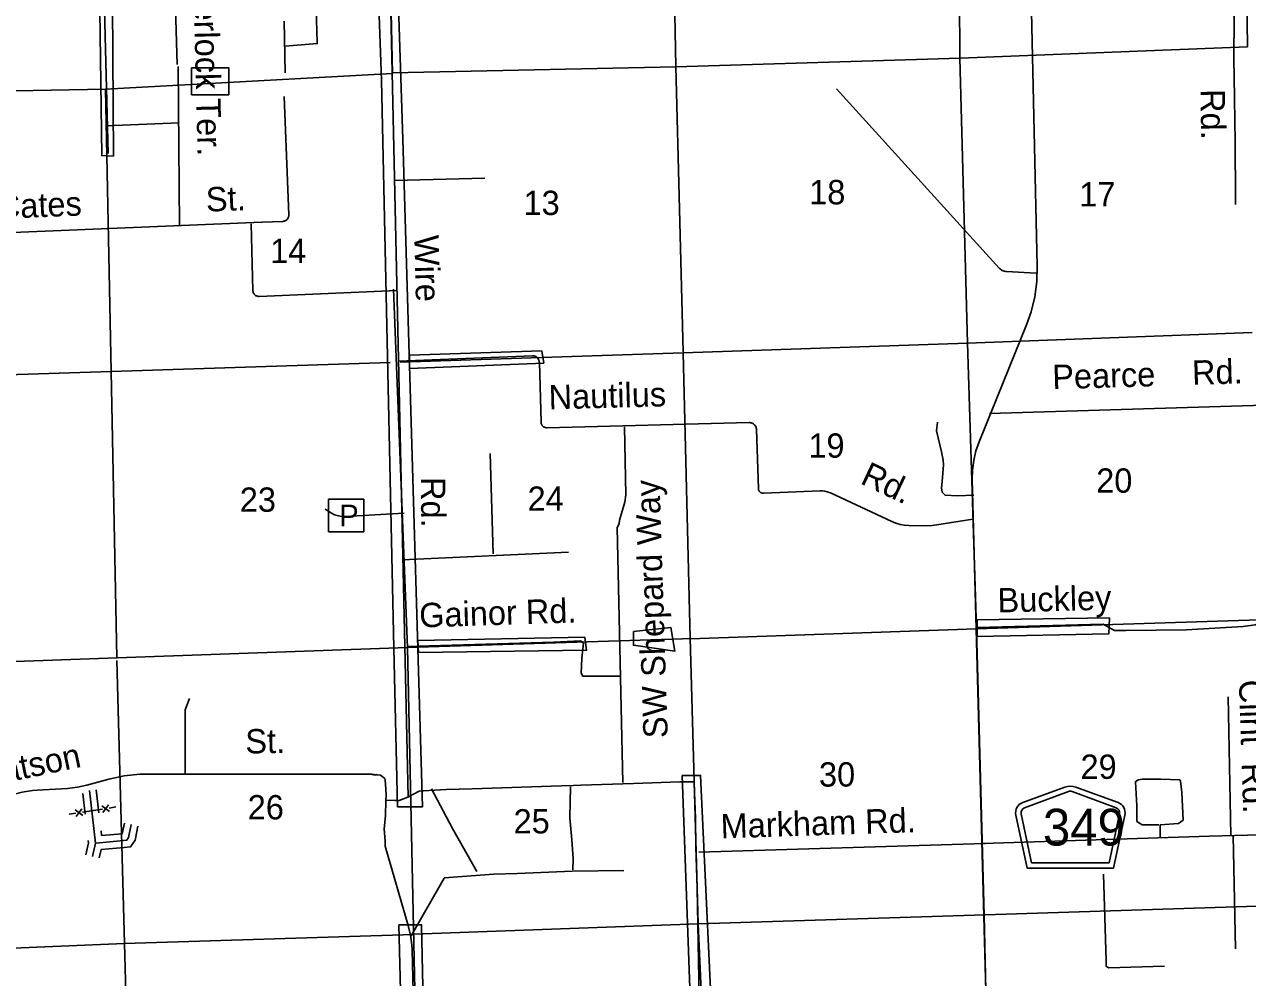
# Model space of a CAD drawing. Extents: x 2480962 to 2688785, y 277103 to 599240.
# Drawn here: x 2538319 to 2560952, y 373673 to 391313 of the extents above; entities that cross this region are included whole.
import ezdxf

# ---------------------------------------------------------------- set-up
doc = ezdxf.new("R2010")
doc.units = 0
for name, color, linetype in [('County Routes Highway Center Lines', 7, 'Continuous'), ('Level 31', 7, 'Continuous'), ('Local Roads Improved', 7, 'Continuous'), ('Local Roads Paved', 7, 'Continuous'), ('Local Roads Related Cells', 7, 'Continuous'), ('Local Roads Related Text', 7, 'Continuous'), ('Roadshields County Roads', 7, 'Continuous'), ('Section Lines', 7, 'Continuous'), ('Section Numbers', 7, 'Continuous'), ('Township and Range lines', 7, 'Continuous'), ('Uninventoried Roads and Features', 7, 'Continuous')]:
    doc.layers.add(name, color=color, linetype=linetype)

msp = doc.modelspace()

# ---------------------------------------------------------------- linework, layer by layer
at = {"layer": 'County Routes Highway Center Lines'}
for p, q in [((2556847.487, 396506.447), (2557060.38, 386839.179)), ((2556860.729, 385751.825), (2555984.607, 383590.967)), ((2555858.709, 382897.056), (2556113.34, 373194.195))]:
    msp.add_line(p, q, dxfattribs=at)
for points in [[(2557060.38, 386839.179), (2557051.699, 386553.173), (2557013.171, 386269.64), (2556945.217, 385991.688), (2556860.729, 385751.825)], [(2555984.607, 383590.967), (2555925.572, 383420.195), (2555884.71, 383244.189), (2555862.47, 383064.876), (2555858.709, 382897.056)], [(2562818.713, 376360.392), (2560245.97, 376288.066), (2556051.055, 376153.746)]]:
    msp.add_lwpolyline(points, dxfattribs=at)
at = {"layer": 'Level 31'}
for points in [[(2545221.413, 376829.675), (2545684.32, 376829.675), (2545320.607, 389190.581), (2545089.154, 396365.636), (2545122.218, 399242.272), (2545122.218, 401656), (2545188.348, 402251.166), (2544692.376, 402251.166), (2544692.376, 396663.219), (2544791.571, 394051.102), (2544923.83, 390281.718), (2545155.283, 379767.121)], [(2539691.33, 393356.742), (2539856.653, 393365.008), (2539939.315, 392629.317), (2539964.114, 388876.466), (2539749.193, 388884.732)], [(2541410.638, 390510.616), (2542100.193, 390510.616), (2542100.193, 390012.272), (2541410.638, 390012.272)], [(2547895.293, 385271.279), (2545446.129, 385194.571), (2545446.129, 384942.532), (2547928.168, 385046.635)], [(2558397.53, 380330.382), (2558384.237, 380034.162), (2555947.836, 379985.848), (2555947.325, 380295.872)], [(2549588.314, 380078.134), (2549588.314, 379822.795), (2550353.817, 379713.364), (2550280.912, 380151.088)], [(2548686.536, 379971.79), (2545601.348, 379909.673), (2545608.25, 379688.809), (2548721.046, 379730.221)], [(2550489.095, 377414.669), (2550832.023, 377414.669), (2551094.261, 371746.28), (2550690.817, 371766.452)], [(2545244.322, 374651.077), (2545667.938, 374651.077), (2545869.66, 365170.141), (2545486.388, 365190.313)]]:
    msp.add_lwpolyline(points, close=True, dxfattribs=at)
at = {"layer": 'Local Roads Improved'}
for p, q in [((2545416.703, 377011.167), (2545046.234, 393940.3)), ((2543123.043, 391376.414), (2543141.636, 390418.831)), ((2541165.004, 390533.02), (2541188.845, 387583.863)), ((2556357.011, 386803.946), (2553346.217, 390119.583)), ((2539833.819, 389437.876), (2541179.987, 389491.985)), ((2545163.907, 388423.492), (2546836.868, 388467.79)), ((2557041.769, 386706.927), (2556492.237, 386739.263)), ((2545243.749, 385081.934), (2547718.397, 385179.793)), ((2547846.673, 385060.19), (2547880.572, 383947.464)), ((2556174.532, 384113.103), (2562510.363, 384303.244)), ((2547984.17, 383849.48), (2551729.508, 383944.02)), ((2549445.212, 382606.511), (2549421.858, 383864.085)), ((2551863.615, 383817.534), (2551900.029, 382722.643)), ((2546989.468, 381514.631), (2546938.961, 383375.003)), ((2551993.227, 382636.192), (2553045.937, 382680.287)), ((2553232.735, 382642.937), (2554369.801, 382112.411)), ((2543960.784, 382290.088), (2543883.969, 382341.518)), ((2549346.442, 382197.249), (2549426.753, 382469.656)), ((2545345.339, 382266.532), (2544260.012, 382207.914)), ((2555203.781, 382051.763), (2555865.746, 382154.053)), ((2549389.798, 377282.647), (2549286.241, 382004.984)), ((2554684.723, 382040.111), (2554974.104, 382035.83)), ((2548386.852, 381548.303), (2545305.874, 381405.197)), ((2560644.431, 376299.507), (2560595.081, 378865.675)), ((2539471.307, 377231.427), (2539882.393, 377342.986)), ((2540605.137, 377439.133), (2544725.448, 377437.127)), ((2538552.783, 377140.014), (2539115.957, 377173.334)), ((2545007.456, 376944.998), (2544997.257, 376670.733)), ((2560731.307, 374201.484), (2560688.647, 376300.991)), ((2544994.024, 376104.87), (2545418.891, 374637.907)), ((2556098.326, 376151.18), (2550800.545, 375993.899)), ((2545490.716, 374183.79), (2545705.992, 365665.768))]:
    msp.add_line(p, q, dxfattribs=at)
for points in [[(2559402.355, 394319.425), (2559479.96, 394215.952), (2559712.775, 394095.233), (2559773.134, 394052.119), (2560514.693, 391948.164), (2560704.393, 391456.666), (2560695.771, 390671.994), (2560704.393, 390344.329), (2560721.639, 389137.141), (2560730.262, 388102.409), (2560730.262, 387981.69)], [(2543718.046, 393914.474), (2543755.233, 392529.233), (2543773.827, 391915.636), (2543764.53, 391794.776), (2543745.936, 391655.322), (2543718.046, 391599.541), (2543736.639, 390985.944), (2543736.639, 390958.053), (2543141.636, 390911.568)], [(2556492.237, 386739.263), (2556471.598, 386741.566), (2556451.312, 386746.014), (2556431.603, 386752.558), (2556412.685, 386761.127), (2556394.767, 386771.627), (2556378.045, 386783.941), (2556362.701, 386797.936), (2556357.011, 386803.946)], [(2547718.397, 385179.793), (2547731.318, 385179.626), (2547744.152, 385178.11), (2547756.756, 385175.262), (2547768.994, 385171.111), (2547780.731, 385165.704), (2547791.838, 385159.099), (2547802.194, 385151.37), (2547811.685, 385142.601), (2547820.209, 385132.887), (2547827.67, 385122.335), (2547833.986, 385111.062), (2547839.09, 385099.19), (2547842.925, 385086.849), (2547845.449, 385074.175), (2547846.634, 385061.306), (2547846.673, 385060.19)], [(2547880.572, 383947.464), (2547881.447, 383936.919), (2547883.42, 383926.522), (2547886.468, 383916.389), (2547890.559, 383906.63), (2547895.648, 383897.352), (2547901.68, 383888.657), (2547908.587, 383880.64), (2547916.294, 383873.388), (2547924.716, 383866.982), (2547933.762, 383861.493), (2547943.333, 383856.978), (2547953.323, 383853.488), (2547963.623, 383851.062), (2547974.12, 383849.725), (2547984.17, 383849.48)], [(2551729.508, 383944.02), (2551743.202, 383943.649), (2551756.783, 383941.848), (2551770.1, 383938.637), (2551783.01, 383934.052), (2551795.369, 383928.143), (2551807.042, 383920.974), (2551817.903, 383912.623), (2551827.831, 383903.184), (2551836.719, 383892.758), (2551844.467, 383881.46), (2551850.992, 383869.415), (2551856.222, 383856.753), (2551860.1, 383843.614), (2551862.584, 383830.142), (2551863.615, 383817.534)], [(2555214.111, 383952.627), (2555199.356, 383790.321), (2555287.886, 383403), (2555317.396, 383251.76), (2555324.774, 383159.541), (2555298.952, 382857.061), (2555287.886, 382735.332), (2555302.641, 382654.179), (2555354.284, 382598.847), (2555582.988, 382591.469), (2555889.156, 382602.536)], [(2549426.753, 382469.656), (2549437.791, 382515.892), (2549443.935, 382563.028), (2549445.212, 382606.511)], [(2551900.029, 382722.643), (2551900.829, 382713.308), (2551902.602, 382704.108), (2551905.326, 382695.144), (2551908.972, 382686.514), (2551913.5, 382678.313), (2551918.861, 382670.629), (2551924.996, 382663.549), (2551931.838, 382657.149), (2551939.31, 382651.498), (2551947.333, 382646.66), (2551955.817, 382642.686), (2551964.67, 382639.621), (2551973.795, 382637.498), (2551983.092, 382636.342), (2551992.458, 382636.163), (2551993.227, 382636.192)], [(2553045.937, 382680.287), (2553088.014, 382679.845), (2553129.815, 382675.007), (2553170.88, 382665.826), (2553210.761, 382652.403), (2553232.735, 382642.937)], [(2544260.012, 382207.914), (2544208.689, 382207.832), (2544157.638, 382213.115), (2544107.42, 382223.706), (2544058.584, 382239.488), (2544011.665, 382260.289), (2543967.177, 382285.88), (2543960.784, 382290.088)], [(2549286.241, 382004.984), (2549322.827, 382070.879), (2549331.734, 382136.384), (2549346.442, 382197.249)], [(2554369.801, 382112.411), (2554444.701, 382082.131), (2554522.356, 382059.846), (2554601.916, 382045.8), (2554682.508, 382040.147), (2554684.723, 382040.111)], [(2554974.104, 382035.83), (2555117.527, 382041.22), (2555203.781, 382051.763)], [(2564953.438, 380397.326), (2564691.936, 380434.683), (2563894.98, 380397.326), (2562226.352, 380347.516), (2561504.11, 380335.064), (2561093.179, 380198.087), (2560869.035, 380173.182), (2559823.029, 380110.92), (2558702.309, 380098.467), (2558490.618, 380098.467), (2558278.926, 380210.539), (2555947.425, 380151.242)], [(2549338.013, 379249.17), (2548905.358, 379249.17), (2548652.62, 379249.17), (2548622.634, 379304.858), (2548635.485, 379583.299), (2548661.187, 379861.739), (2548609.783, 379904.576), (2548112.873, 379883.158), (2545392.72, 379801.768)], [(2541293.419, 377447.726), (2541289.977, 378628.255), (2541373.748, 378835.862)], [(2539882.393, 377342.986), (2540164.219, 377403.831), (2540450.861, 377434.884), (2540605.137, 377439.133)], [(2544725.448, 377437.127), (2544740.2, 377436.347), (2544754.789, 377434.029), (2544769.055, 377430.198), (2544782.843, 377424.899), (2544801.278, 377432.441), (2544807.802, 377419.52), (2544843.977, 377429.238), (2544849.82, 377422.827), (2544909.9, 377419.032), (2544990.198, 377355.844), (2544992.355, 377326.761), (2545003.724, 377165.459), (2545010.191, 377036.119), (2545006.788, 376954.454), (2545007.456, 376944.998)], [(2559337.384, 376250.661), (2559337.384, 376499.71), (2559673.6, 376524.615), (2559760.767, 376586.877), (2559735.862, 377097.427), (2559710.957, 377309.119), (2559698.505, 377334.024), (2559349.836, 377346.476), (2559001.168, 377346.476), (2558926.453, 377334.024), (2558876.644, 377296.667), (2558901.548, 376848.379), (2558901.548, 376649.139), (2558901.548, 376561.972), (2559001.168, 376499.71), (2559300.027, 376499.71), (2559312.479, 376499.71)], [(2538086.743, 377052.376), (2538276.421, 377102.894), (2538470.339, 377133.308), (2538552.783, 377140.014)], [(2539115.957, 377173.334), (2539298.194, 377193.731), (2539471.307, 377231.427)], [(2545008.378, 376955.05), (2545183.476, 376952.314), (2545254.61, 376946.842), (2545415.708, 377011.167), (2545625.995, 377121.855), (2545700.565, 377127.413), (2546124.633, 377152.036), (2546606.155, 377168.452), (2548250.443, 377220.434), (2548474.788, 377225.906), (2548611.584, 377234.114), (2549591.044, 377266.945), (2550447.387, 377297.04), (2550660.789, 377297.04), (2550704.563, 377297.04), (2550710.035, 377266.945), (2550734.658, 376621.268), (2550742.866, 376093.235), (2550764.753, 375327.177), (2550783.905, 374317.623), (2550792.113, 373975.633), (2550811.264, 372985.23)], [(2545853.074, 377166.312), (2546241.96, 376430.976), (2546689.914, 375636.717)], [(2548467.877, 375665.364), (2548474.208, 375868.279), (2548449.578, 376221.056), (2548411.85, 376631.441), (2548422.136, 377203.282)], [(2544997.257, 376670.733), (2544974.623, 376421.753), (2544990.79, 376205.109), (2544994.024, 376104.87)], [(2546082.904, 375511.817), (2545475.01, 374448.049)], [(2546083.564, 375515.528), (2547002.267, 375587.44), (2547440.966, 375596.268), (2548453.029, 375640.397), (2549409.755, 375656.135)], [(2559412.954, 373882.421), (2558380.705, 373854.85), (2558336.97, 373881.764), (2558336.97, 373982.692), (2558286.355, 375588.597)], [(2545418.891, 374637.907), (2545461.785, 374459.624), (2545485.808, 374277.834), (2545490.716, 374183.79)]]:
    msp.add_lwpolyline(points, dxfattribs=at)
at = {"layer": 'Local Roads Paved'}
for p, q in [((2539867.877, 388923.591), (2539783.889, 392239.662)), ((2541144.616, 390573.797), (2541099.816, 392103.362)), ((2543122.986, 389978.839), (2543209.79, 387787.704)), ((2537069.478, 387420.725), (2542711.762, 387652.52)), ((2542547.004, 386387.489), (2542511.853, 387621.171)), ((2543099.674, 387668.357), (2542716.55, 387652.715)), ((2545212.858, 386388.97), (2542661.627, 386280.047))]:
    msp.add_line(p, q, dxfattribs=at)
for points in [[(2543209.79, 387787.704), (2543209.636, 387775.679), (2543208.227, 387763.736), (2543205.576, 387752.006), (2543201.714, 387740.616), (2543196.683, 387729.693), (2543190.537, 387719.356), (2543183.346, 387709.717), (2543175.186, 387700.883), (2543166.147, 387692.951), (2543156.328, 387686.007), (2543145.837, 387680.127), (2543134.789, 387675.377), (2543123.305, 387671.806), (2543111.511, 387669.456), (2543099.674, 387668.357)], [(2542661.627, 386280.047), (2542650.136, 386280.139), (2542638.717, 386281.432), (2542627.497, 386283.912), (2542616.597, 386287.55), (2542606.137, 386292.309), (2542596.232, 386298.135), (2542586.99, 386304.965), (2542578.513, 386312.723), (2542570.893, 386321.324), (2542564.214, 386330.675), (2542558.548, 386340.673), (2542553.959, 386351.209), (2542550.496, 386362.166), (2542548.198, 386373.426), (2542547.089, 386384.863), (2542547.004, 386387.489)]]:
    msp.add_lwpolyline(points, dxfattribs=at)
at = {"layer": 'Local Roads Related Cells'}
for p, q in [((2544601.118, 382524.046), (2543947.916, 382524.031)), ((2543947.916, 382524.031), (2543947.93, 381920.828)), ((2544601.132, 381920.843), (2544601.118, 382524.046)), ((2543947.93, 381920.828), (2544601.132, 381920.843))]:
    msp.add_line(p, q, dxfattribs=at)
at = {"layer": 'Roadshields County Roads'}
for p, q in [((2556791.024, 376910.101), (2557570.399, 377196.438)), ((2556825.51, 376816.236), (2557639.37, 377115.242)), ((2557708.341, 377115.242), (2558520.849, 376816.732)), ((2557777.311, 377196.438), (2558555.333, 376910.598)), ((2556874.996, 375698.275), (2556664.438, 376680.447)), ((2556955.83, 375798.275), (2556762.217, 376701.408)), ((2558584.141, 376701.905), (2558390.422, 375798.275)), ((2558681.919, 376680.944), (2558471.255, 375698.275)), ((2558390.421, 375798.275), (2556955.829, 375798.275)), ((2558471.255, 375698.275), (2556874.995, 375698.275))]:
    msp.add_line(p, q, dxfattribs=at)
for centre, radius, start, end in [((2557673.855, 376914.841), 300, 69.8269806, 110.1730139), ((2557673.855, 377021.377), 100, 69.8269876, 110.1729839), ((2556859.995, 376722.37), 200, 110.1729839, 192.0998896), ((2558486.363, 376722.867), 200, 347.9000917, 69.8270083), ((2556859.995, 376722.37), 100, 110.1729839, 192.0998896), ((2558486.363, 376722.866), 100, 347.9000932, 69.8269876)]:
    msp.add_arc(centre, radius, start, end, dxfattribs=at)
at = {"layer": 'Section Lines'}
for p, q in [((2560952.159, 390901.945), (2560885.942, 396219.541)), ((2555601.776, 396048.516), (2555630.901, 390687.932)), ((2545129.114, 390406.982), (2545013.164, 395669.913)), ((2560952.159, 390901.945), (2555634.898, 390688.052)), ((2555634.898, 390688.052), (2550374.462, 390529.399)), ((2555630.901, 390687.932), (2555768.207, 385411.893)), ((2550374.462, 390529.399), (2545130.705, 390420.746)), ((2545129.114, 390406.982), (2539818.44, 390117.659)), ((2539818.44, 390117.659), (2534560.165, 390018.83)), ((2539819.752, 390110.981), (2539925.78, 384892.794)), ((2545149.772, 386411.858), (2545408.419, 379783.73)), ((2555768.208, 385411.893), (2561035.794, 385610.711)), ((2545270.566, 385063.78), (2550506.264, 385233.165)), ((2550506.264, 385233.165), (2555768.207, 385411.893)), ((2555933.978, 380126.317), (2555768.207, 385411.893)), ((2539925.78, 384892.794), (2545083.489, 385057.776)), ((2539925.78, 384892.794), (2534626.23, 384711.267)), ((2539925.78, 384892.794), (2540025.751, 379589.715)), ((2555933.978, 380126.317), (2561174.554, 380296.19)), ((2555933.978, 380126.317), (2550639.812, 379945.081)), ((2555933.978, 380126.317), (2556081.048, 374822.976)), ((2550696.254, 379946.826), (2545408.419, 379783.73)), ((2540035.657, 379590.067), (2534767.731, 379403.031)), ((2545408.41, 379784.092), (2540035.657, 379590.067)), ((2545752.271, 363800.954), (2545408.41, 379784.092)), ((2540027.07, 379541.113), (2540169.178, 374303.875)), ((2550784.667, 374665.119), (2556099.928, 374835.017)), ((2556081.048, 374822.976), (2556186.855, 369553.534)), ((2556099.928, 374835.018), (2561321.858, 375002.435)), ((2545522.629, 374475.026), (2550785.139, 374665.134)), ((2540169.178, 374303.875), (2545522.802, 374466.982)), ((2534909.838, 374077.144), (2540169.178, 374303.875)), ((2540169.178, 374303.875), (2540306.961, 369011.937))]:
    msp.add_line(p, q, dxfattribs=at)
at = {"layer": 'Township and Range lines'}
for p, q in [((2550271.57, 395888.577), (2550374.36, 390533.493)), ((2550374.36, 390533.493), (2550505.755, 385253.28)), ((2550506.265, 385233.165), (2550639.536, 379955.073)), ((2550639.536, 379955.073), (2550785.139, 374665.134)), ((2550784.667, 374665.119), (2551019.105, 369392.415))]:
    msp.add_line(p, q, dxfattribs=at)
at = {"layer": 'Uninventoried Roads and Features'}
for p, q in [((2539752.429, 376852.911), (2539895.331, 376748.849)), ((2539875.911, 376872.332), (2539771.849, 376729.429)), ((2539144.729, 376694.068), (2539268.211, 376713.488)), ((2539258.501, 376775.229), (2539401.403, 376671.168)), ((2539381.983, 376794.65), (2539277.921, 376651.747)), ((2539391.693, 376732.909), (2539762.139, 376791.17)), ((2539885.621, 376810.591), (2540009.103, 376830.011))]:
    msp.add_line(p, q, dxfattribs=at)
for points in [[(2539398.35, 377081.047), (2539442.784, 376696.167)], [(2539521.221, 377132.839), (2539633.487, 376160.416), (2539577.966, 375915.743)], [(2539648.452, 377146.869), (2539697.329, 376723.513)], [(2539646.964, 376162.677), (2540150.461, 376207.853), (2540210.214, 376215.111), (2540245.627, 376266.186), (2540293.619, 376502.95)], [(2539737.944, 376042.324), (2540163.899, 376080.542), (2540282.672, 376094.969), (2540365.838, 376214.92), (2540419.068, 376477.524)], [(2539746.211, 376300.099), (2540128.857, 376334.43), (2540168.171, 376528.377)], [(2539498.773, 376211.196), (2539503.826, 376167.435), (2539453.14, 375944.066)], [(2539736.075, 376387.896), (2539746.211, 376300.099)], [(2539737.944, 376042.324), (2539702.793, 375887.419)]]:
    msp.add_lwpolyline(points, dxfattribs=at)

# ---------------------------------------------------------------- texts
at = {"layer": 'Local Roads Related Text'}
for s, height, rotation, p in [('Sherlock Ter.', 450, 271.3809528, (2541436.612, 392449.975)), ('Rd.', 450, 270.8358278, (2560081.693, 390113.879)), ('Cates', 450, 2.3875333, (2537815.338, 387712.727)), ('St.', 450, 2.3875306, (2541684.696, 387847.19)), ('Wire', 450, 271.4447528, (2545532.394, 387411.104)), ('Pearce', 450, 1.6516472, (2557344.398, 384562.214)), ('Rd.', 450, 1.6516472, (2559930.568, 384643.573)), ('Nautilus', 450, 1.5156861, (2548024.102, 384189.546)), ('Rd.', 450, 334.7233778, (2553766.222, 382825.066)), ('Rd.', 450, 270.3096861, (2545656.131, 382934.882)), ('SW Shepard Way', 450, 91.8602278, (2550224.489, 378110.229)), ('P', 400, 0.0013333, (2544147.335, 382024.088)), ('Buckley', 450, 1.48165, (2556331.072, 380428.191)), ('Gainor Rd.', 450, 1.86125, (2545630.852, 380151.214)), ('St.', 450, 0.9219722, (2542409.522, 377818.696)), ('SW Watson', 450, 11.7931778, (2536281.797, 376926.21)), ('Markham Rd.', 450, 1.8612833, (2551208.564, 376247.482))]:
    msp.add_text(s, height=height, rotation=rotation, dxfattribs=at).set_placement(p)
at = {"layer": 'Roadshields County Roads'}
msp.add_text('349', height=680, dxfattribs=at).set_placement((2557165.61, 376116.559))
at = {"layer": 'Section Numbers'}
for s, rotation, p in [('18', 0.0671194, (2552840.128, 387983.741)), ('17', 0.0671222, (2557838.83, 387944.03)), ('13', 0.0671194, (2547554.234, 387785.542)), ('14', 0.0671278, (2542863.808, 386895.398)), ('19', 0.0671611, (2552826, 383293.603)), ('20', 0.0671667, (2558151.801, 382645.802)), ('23', 0.0671667, (2542303.644, 382292.931)), ('24', 0.0671667, (2547629.654, 382311.408)), ('29', 0.0672111, (2557861.476, 377349.561)), ('30', 0.0672111, (2553021.63, 377207.137)), ('26', 0.0672139, (2542450.028, 376599.902)), ('25', 0.0672194, (2547370.005, 376339.279))]:
    msp.add_text(s, height=450, rotation=rotation, dxfattribs=at).set_placement(p)
at = {"layer": 'Uninventoried Roads and Features'}
msp.add_text('Clint  Rd.', height=450, rotation=271.8836639, dxfattribs=at).set_placement((2560791.714, 379177.439))

doc.saveas('drawing.dxf')
